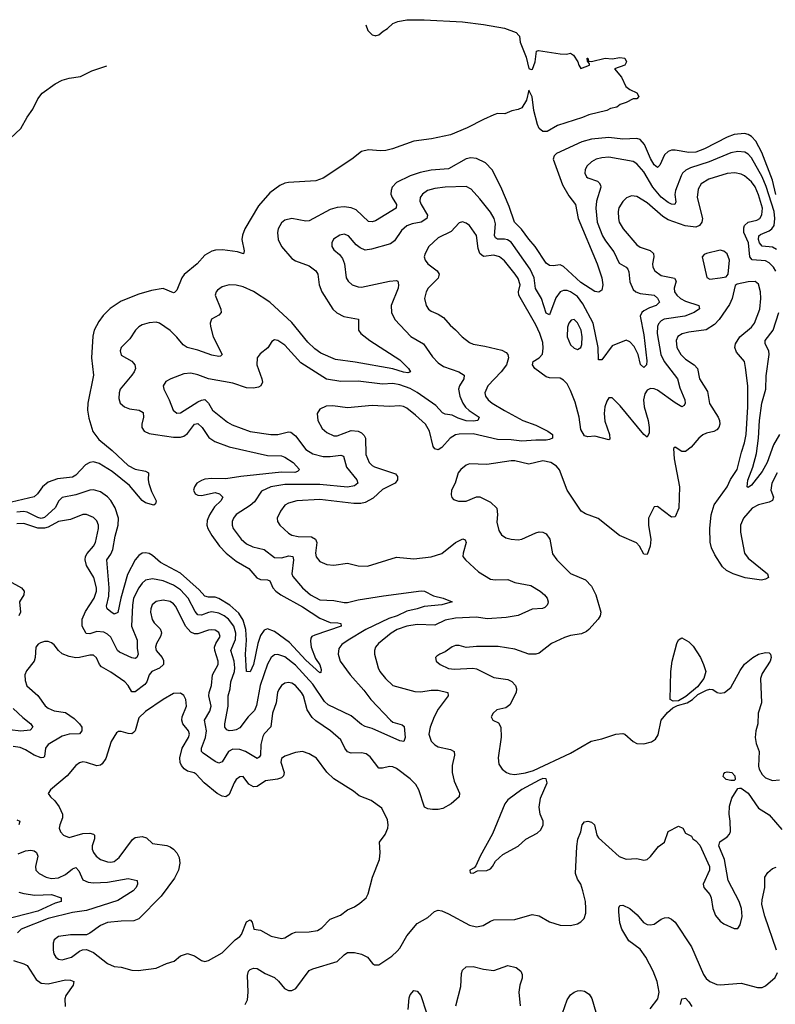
# Model space of a CAD drawing. Header units: inches. Extents: x 1678809 to 1859548, y 384609 to 522868.
# Tile 268 of 386: x 1764827 to 1769166, y 514439 to 520091. Entities that reach past the tile are written whole.
import ezdxf

# ---------------------------------------------------------------- set-up
doc = ezdxf.new("R2010")
doc.units = ezdxf.units.IN
doc.header["$MEASUREMENT"] = 0
doc.layers.add('B7561', color=7, linetype='Continuous')
doc.layers.add('B7562', color=7, linetype='Continuous')

msp = doc.modelspace()

# ---------------------------------------------------------------- linework, layer by layer
at = {"layer": 'B7561', "color": 5}
for points, elevation in [([(1767693.9, 520000), (1767697, 519997), (1767701.4, 519961.4), (1767735.8, 519875.8), (1767750, 519812), (1767764.7, 519804.7), (1767772, 519808), (1767786, 519850), (1767794, 519910), (1767805.6, 519914.4), (1767930, 519894.9), (1767967, 519893), (1767990, 519898.8), (1768007.1, 519887.1), (1768032, 519850), (1768038, 519830), (1768050, 519812), (1768098, 519830), (1768098, 519838), (1768087.3, 519852.7), (1768086, 519870), (1768090, 519871.3), (1768094, 519854), (1768110, 519852), (1768189.6, 519870.4), (1768230, 519867.3), (1768273.8, 519873.8), (1768302, 519870), (1768311, 519850), (1768302, 519830), (1768242, 519810), (1768282, 519762), (1768307.9, 519707.9), (1768330, 519690.8), (1768370.9, 519670.9), (1768382, 519650), (1768370, 519638), (1768350, 519638), (1768310, 519615.3), (1768275.5, 519604.5), (1768256, 519590), (1768219.4, 519580.6), (1768199.1, 519570), (1768094.2, 519545.8), (1768059.5, 519530), (1767915.8, 519484.2), (1767856, 519450), (1767830, 519449.1), (1767810, 519467.5), (1767801.1, 519490), (1767778.9, 519570), (1767769.2, 519649.2), (1767750, 519686), (1767737.1, 519630), (1767710, 519586), (1767690, 519575.1), (1767652.3, 519567.7), (1767612, 519550), (1767570, 519552.3), (1767550, 519545.1), (1767490, 519519.3), (1767395.9, 519470), (1767300.9, 519430), (1767192, 519408), (1767090, 519394.6), (1766966.7, 519350), (1766930, 519340.9), (1766898.9, 519338.9), (1766830, 519344.5), (1766790, 519334.2), (1766734.6, 519290), (1766570, 519181.3), (1766527.3, 519167.3), (1766370, 519157.7), (1766350, 519152.8), (1766320.9, 519139.1), (1766263.3, 519096.7), (1766198.1, 519021.9), (1766118.7, 518890), (1766105.7, 518854.3), (1766102.8, 518830), (1766115.2, 518764.8), (1766112.1, 518747.9), (1766078.4, 518758.4), (1765990.5, 518769.5), (1765951.1, 518768.9), (1765930, 518762.8), (1765890, 518738.8), (1765845.3, 518690), (1765772.1, 518628), (1765756.9, 518610), (1765730, 518538.9), (1765714.9, 518525.1), (1765710, 518523.2), (1765650, 518547.7), (1765582.9, 518537.1), (1765510, 518516), (1765410, 518475.2), (1765346.4, 518433.6), (1765306.2, 518393.8), (1765280.2, 518359.8), (1765255.2, 518310), (1765246.1, 518273.9), (1765239.5, 518150), (1765250.9, 518050), (1765218.3, 517890), (1765216.8, 517850), (1765223.1, 517803.1), (1765246.7, 517726.7), (1765281.2, 517681.2), (1765357.9, 517617.9), (1765450, 517531.9), (1765490, 517511.7), (1765550, 517499), (1765566, 517490), (1765563.7, 517450), (1765568.2, 517428.2), (1765583.5, 517383.5), (1765610.2, 517330), (1765607.5, 517312.5), (1765596.3, 517303.7), (1765550, 517318.7), (1765530, 517331.2), (1765457.8, 517417.8), (1765357.6, 517497.6), (1765283.9, 517543.9), (1765250, 517553.1), (1765230, 517550.2), (1765204.4, 517535.6), (1765150, 517477.6), (1765130, 517465.3), (1765043.4, 517456.6), (1764990, 517436.8), (1764958.1, 517410), (1764929.6, 517370.4), (1764910, 517352.8), (1764746.2, 517313.8)], 380), ([(1766865.5, 520000), (1766870, 519998.7), (1766874.7, 520000)], 380), ([(1764772, 519410), (1764833.9, 519466.1), (1764870, 519532), (1764902.2, 519577.8), (1764930, 519637.1), (1764955.8, 519670), (1765030, 519724.1), (1765070, 519745), (1765110, 519756.5), (1765175.7, 519764.3), (1765241.4, 519798.6), (1765326.3, 519826.4)], 380), ([(1769168.4, 519088.4), (1769149.7, 519170), (1769088.5, 519328.5), (1769054, 519394), (1769030, 519421.3), (1769010, 519432.7), (1768990, 519437.5), (1768930, 519431.7), (1768890, 519416.6), (1768760.2, 519350), (1768708.7, 519331.3), (1768670, 519328.3), (1768590, 519342.4), (1768570, 519341.7), (1768550, 519333.8), (1768530, 519316.2), (1768503.3, 519256.6), (1768490, 519243.1), (1768470, 519259.1), (1768450, 519293.6), (1768415.7, 519375.7), (1768390, 519403), (1768369.9, 519409.9), (1768290, 519404.9), (1768210, 519415.1), (1768110, 519405.8), (1768055.3, 519390), (1767910, 519322.4), (1767895.4, 519310), (1767890.1, 519290), (1767944, 519144), (1767979.9, 519079.9), (1768019.3, 519030), (1768034.8, 518950), (1768143.5, 518690), (1768170.2, 518610), (1768175.3, 518570), (1768170, 518539), (1768153.3, 518526.7), (1768130, 518531.1), (1768050, 518582.7), (1767950, 518675.4), (1767930, 518684), (1767890, 518677.8), (1767870, 518679.8), (1767850, 518693.5), (1767787.4, 518790), (1767750, 518831.4), (1767709.2, 518889.2), (1767669.1, 518930), (1767638.4, 519018.4), (1767590, 519132.4), (1767539.5, 519230), (1767500.9, 519270), (1767450, 519294.7), (1767417.6, 519297.6), (1767390, 519293), (1767290, 519235.3), (1767190, 519227.9), (1767125.8, 519214.2), (1767070, 519194.9), (1766990, 519156.5), (1766966, 519130), (1766959.2, 519110), (1766958.9, 519090), (1766965.3, 519070), (1766990.2, 519030), (1766989.2, 519010), (1766870, 518935.9), (1766850, 518930.6), (1766830, 518933.8), (1766759.8, 518999.8), (1766730, 519011.9), (1766690, 519016.8), (1766650, 519013.5), (1766610, 519001.9), (1766490, 518937.2), (1766470, 518934.9), (1766390, 518950.4), (1766350, 518940.8), (1766330, 518924.8), (1766310.1, 518890), (1766307.1, 518870), (1766311.8, 518830), (1766329.6, 518790), (1766390, 518719.8), (1766410, 518706.5), (1766490, 518677.5), (1766526.9, 518650), (1766538.5, 518630), (1766547.2, 518570), (1766562, 518530), (1766625.6, 518430), (1766648.6, 518408.6), (1766688, 518388), (1766771.5, 518371.5), (1766772.9, 518310), (1766784.9, 518290), (1766837.8, 518250), (1767010, 518139), (1767060.2, 518090), (1767070.3, 518070), (1767056.5, 518063.5), (1767030, 518067.5), (1766970, 518087.1), (1766754, 518126), (1766639.9, 518139.9), (1766556.4, 518176.4), (1766521.6, 518201.6), (1766481.2, 518241.2), (1766390, 518353.4), (1766264.1, 518470), (1766170, 518531.9), (1766110, 518558.2), (1766070, 518568), (1766030, 518569.2), (1765990, 518557.3), (1765961.9, 518538.1), (1765955, 518530), (1765949.5, 518510.5), (1765981.9, 518430), (1765983.5, 518410), (1765970, 518395.3), (1765927.5, 518372.5), (1765920.9, 518350), (1765921.7, 518330), (1765937.7, 518270), (1765988.7, 518170), (1765979.3, 518160.7), (1765970, 518158.2), (1765930, 518165), (1765850, 518194.5), (1765789, 518209), (1765765.3, 518225.3), (1765730, 518269.8), (1765690, 518307.2), (1765630, 518349.8), (1765610, 518354.5), (1765570, 518351.1), (1765530, 518339.1), (1765510, 518327.7), (1765491.8, 518308.2), (1765460.1, 518259.9), (1765410.3, 518210), (1765403.2, 518190), (1765410, 518166), (1765470, 518131), (1765480.4, 518120.4), (1765488.4, 518110), (1765491.6, 518090), (1765485, 518070), (1765470.9, 518050), (1765404.4, 517970), (1765398, 517950), (1765396, 517916), (1765404.2, 517890), (1765428.3, 517868.3), (1765457.9, 517857.9), (1765513.4, 517850), (1765535.6, 517835.6), (1765538.3, 517810), (1765527.6, 517770), (1765528.1, 517750), (1765540.8, 517730), (1765570, 517716.6), (1765606.8, 517710), (1765710, 517694.3), (1765750, 517695.1), (1765770, 517701.6), (1765790, 517715.6), (1765830, 517769.4), (1765850, 517773.3), (1765875.3, 517750), (1765913.1, 517693.1), (1765947.6, 517670), (1766030, 517639.3), (1766250, 517590.1), (1766330, 517588.7), (1766350, 517580.9), (1766396.6, 517550), (1766432.6, 517510), (1766421.3, 517498.7), (1766407.1, 517492.9), (1766330, 517494.4), (1766097.3, 517470), (1766010, 517455.1), (1765930, 517457.3), (1765890, 517453.6), (1765870, 517447), (1765844, 517430), (1765830.3, 517410), (1765825.3, 517390), (1765834.4, 517370), (1765850, 517362.2), (1765870, 517360.5), (1765950, 517376.6), (1765973.7, 517370), (1765993.2, 517350), (1765981.1, 517330), (1765945.3, 517294.7), (1765916.2, 517250), (1765903.1, 517216.9), (1765902.2, 517190), (1765907.8, 517170), (1765930.8, 517130), (1765974.6, 517070), (1766012.5, 517030), (1766070, 516983.4), (1766141.8, 516941.8), (1766188, 516888), (1766210, 516878.8), (1766250, 516876.4), (1766263.6, 516870), (1766279.5, 516830), (1766297.1, 516810), (1766326.8, 516790), (1766450, 516720.5), (1766550, 516655.1), (1766610, 516630.8), (1766654, 516630), (1766670, 516624.7), (1766673.7, 516610), (1766520.7, 516559.3), (1766503.6, 516550), (1766499, 516541), (1766495.8, 516524.2), (1766501.3, 516490), (1766525.3, 516425.3), (1766550, 516388.2), (1766558, 516362), (1766556.2, 516343.8), (1766550, 516341.7), (1766470, 516414.7), (1766376.6, 516516.6), (1766290, 516579), (1766250, 516594.4), (1766230, 516588), (1766210, 516556.1), (1766194, 516510), (1766168.9, 516390), (1766150, 516347.6), (1766130, 516349.6), (1766123.4, 516450), (1766128.3, 516530), (1766125, 516590), (1766110, 516644.7), (1766085, 516685), (1766033.9, 516730), (1765970, 516769.2), (1765950, 516776.7), (1765910, 516776.9), (1765890, 516782.2), (1765857.9, 516817.9), (1765750, 516913.5), (1765635.7, 516975.7), (1765590, 517014.9), (1765570, 517026.4), (1765550, 517031.9), (1765530, 517029.8), (1765510, 517015.9), (1765490, 516990.6), (1765445.8, 516905.8), (1765407.1, 516770), (1765390, 516687.8), (1765370, 516678.7), (1765350, 516691.7), (1765328.9, 516710), (1765325.6, 516725.6), (1765337.8, 516782.2), (1765340.4, 516830), (1765326.5, 516990), (1765350, 517022.7), (1765360.7, 517050), (1765374.1, 517125.9), (1765392, 517190), (1765394.2, 517230), (1765375.3, 517290), (1765350, 517330.6), (1765330, 517351.6), (1765290, 517380.7), (1765250, 517392.4), (1765230, 517390.9), (1765150, 517364.3), (1765070, 517347.9), (1765051.5, 517330), (1765030.1, 517290), (1764970, 517234.2), (1764950, 517228.9), (1764930, 517234.3), (1764870, 517264.6), (1764848.3, 517268.3), (1764810, 517264.7)], 420), ([(1769172.9, 518772.9), (1769150, 518785.6), (1769091, 518791), (1769074.9, 518810), (1769069.9, 518830.1), (1769071.1, 518850), (1769081.3, 518858.7), (1769130, 518878.5), (1769145.7, 518890), (1769158.6, 518910), (1769163, 518950), (1769158.6, 518990), (1769114, 519134), (1769090, 519188.7), (1769030, 519298.4), (1769010, 519319.3), (1768990.3, 519330.3), (1768950, 519334.8), (1768910, 519326.6), (1768785.4, 519274.6), (1768678.9, 519241.1), (1768651.8, 519228.2), (1768632.6, 519210), (1768624.7, 519195.3), (1768592.1, 519110), (1768588.5, 519088.5), (1768593.8, 519046.2), (1768588.8, 519031.2), (1768570, 519032.2), (1768550, 519041.2), (1768510, 519072.8), (1768462.8, 519130), (1768410, 519218.3), (1768370, 519263.1), (1768350, 519277.1), (1768210, 519301.3), (1768170, 519298.3), (1768138, 519290), (1768110, 519274.5), (1768083.1, 519250), (1768073.1, 519230), (1768072.9, 519210), (1768081.7, 519190), (1768090, 519183.2), (1768144.5, 519164.5), (1768155.3, 519155.3), (1768161.4, 519141.4), (1768163.7, 519130), (1768139.8, 519050), (1768136.1, 519010), (1768142.2, 518930), (1768172.8, 518850), (1768190, 518821.3), (1768239.5, 518759.5), (1768270, 518694.6), (1768310.1, 518670.1), (1768318.5, 518658.5), (1768323.9, 518643.9), (1768330, 518586), (1768350, 518543.5), (1768365.8, 518530), (1768390, 518519.6), (1768470, 518510.8), (1768490, 518491.9), (1768500.6, 518470), (1768482.6, 518450), (1768442.7, 518437.3), (1768410, 518420.5), (1768398.7, 518410), (1768390.1, 518390), (1768410, 518282), (1768427.5, 518132.5), (1768426, 518110), (1768410, 518095.6), (1768391.3, 518111.3), (1768378.3, 518170), (1768354.8, 518214.8), (1768330, 518241.4), (1768310, 518252.3), (1768230, 518218.3), (1768170, 518139.6), (1768150, 518138), (1768149.5, 518210), (1768119.7, 518350), (1768060.9, 518460.9), (1768030, 518502.1), (1767990, 518529.9), (1767970, 518536.2), (1767950, 518536.8), (1767930.6, 518529.4), (1767905.4, 518494.6), (1767870, 518396.3), (1767850, 518407.3), (1767822.9, 518490), (1767789.2, 518549.2), (1767782.1, 518610), (1767758.9, 518658.9), (1767650, 518813.4), (1767628.5, 518828.5), (1767610, 518832.3), (1767570, 518830.6), (1767558.3, 518838.3), (1767552.7, 518852.7), (1767559.1, 518919.1), (1767551.7, 518950), (1767530, 518985.8), (1767470, 519063.5), (1767418.7, 519118.7), (1767390, 519132.9), (1767270, 519129.9), (1767210, 519122.8), (1767168.9, 519110), (1767139.6, 519090), (1767126.9, 519070), (1767125, 519050), (1767132.6, 519030), (1767168.8, 518970), (1767165.2, 518950), (1767131.7, 518930), (1767080.2, 518919.8), (1767050, 518908.9), (1767019.1, 518880.9), (1766978.7, 518821.3), (1766955.6, 518804.4), (1766846.5, 518773.5), (1766810, 518768.7), (1766781.6, 518781.6), (1766759.6, 518799.6), (1766714.7, 518850), (1766690, 518859.8), (1766664.6, 518855.4), (1766629.3, 518830.7), (1766618.7, 518810), (1766618.7, 518790), (1766630.4, 518770), (1766663.8, 518743.8), (1766681.3, 518721.3), (1766691.5, 518690), (1766701.5, 518610), (1766712.4, 518590), (1766736.3, 518570), (1766770, 518557.4), (1766790, 518555.6), (1766950.2, 518590.2), (1766990, 518594), (1766998, 518590), (1767002.8, 518570), (1766999.3, 518550), (1766960.6, 518450), (1766961.8, 518410), (1766980.2, 518370), (1767073.1, 518273.1), (1767145.7, 518230), (1767196.7, 518156.7), (1767230, 518121.3), (1767260.8, 518100.7), (1767348.5, 518070), (1767379, 518050), (1767378, 518030), (1767353.1, 517990), (1767346, 517970), (1767353.7, 517930), (1767371.7, 517890), (1767387.4, 517867.4), (1767407.9, 517847.9), (1767466, 517810), (1767458, 517790), (1767430, 517786), (1767390, 517788.8), (1767344.4, 517804.4), (1767310, 517822.1), (1767270, 517827.7), (1767254.4, 517834.4), (1767216.2, 517876.2), (1767110, 517950.8), (1767070, 517974), (1767010, 517995.7), (1766970, 518003.2), (1766910, 517998.4), (1766770, 518016.5), (1766670, 518014.7), (1766588, 518028), (1766440.8, 518120.8), (1766350, 518223.5), (1766310, 518249.7), (1766290, 518253), (1766275.1, 518244.9), (1766252.4, 518207.6), (1766207.2, 518172.8), (1766190.2, 518149.8), (1766187.6, 518110), (1766217.1, 518030), (1766220.2, 518010), (1766211.8, 517990), (1766197.3, 517982.7), (1766170, 517977), (1766130, 517978.9), (1766050, 518004.5), (1765910, 518029.7), (1765850, 518052.9), (1765810, 518061.4), (1765770, 518057.6), (1765694, 518030), (1765665.7, 518014.3), (1765650.4, 517990), (1765653.7, 517970), (1765686, 517910), (1765707.8, 517850), (1765730, 517833.4), (1765750, 517834.3), (1765850, 517897.8), (1765870, 517908.2), (1765890, 517910.2), (1765910, 517890.4), (1765933.6, 517850), (1766020.9, 517780.9), (1766046.5, 517766.5), (1766150, 517728.3), (1766269.8, 517710.2), (1766310, 517710.9), (1766370, 517726.4), (1766383, 517723), (1766410, 517702.9), (1766470, 517625), (1766510, 517599.8), (1766570, 517583.8), (1766610, 517583.4), (1766670, 517592.1), (1766685.4, 517585.4), (1766702.8, 517522.8), (1766763.5, 517450), (1766767.8, 517430), (1766750, 517415.1), (1766710, 517408.8), (1766550, 517423.3), (1766350, 517423.7), (1766268.5, 517410), (1766214.8, 517385.2), (1766175.7, 517324.3), (1766150, 517302), (1766069.6, 517250.4), (1766054, 517230), (1766046.8, 517210), (1766046.2, 517190), (1766053, 517170), (1766099.2, 517110), (1766130, 517083.2), (1766165.9, 517065.9), (1766230, 517049.4), (1766290, 517003.8), (1766330, 517002.7), (1766373.2, 517013.2), (1766395, 517010), (1766398.8, 516990), (1766389.4, 516910), (1766394.6, 516894.6), (1766450.2, 516830), (1766496.9, 516790), (1766550, 516761.5), (1766630, 516757), (1766690, 516745.6), (1766710, 516746.3), (1766770, 516760.8), (1766915, 516785), (1767133, 516813), (1767151.1, 516811.1), (1767203.9, 516783.9), (1767258, 516770), (1767310.7, 516750), (1767250, 516732.1), (1767150, 516723.4), (1767110, 516709.1), (1767050, 516695.8), (1766994.5, 516670), (1766946.1, 516653.9), (1766813.7, 516590), (1766713.8, 516530), (1766675.8, 516504.2), (1766658.9, 516481.1), (1766655.5, 516450), (1766667.1, 516410), (1766724.2, 516330), (1766803.6, 516243.6), (1766843.8, 516190), (1766955.3, 516070), (1766970, 516058.2), (1767023.4, 516043.4), (1767034.2, 516034.2), (1767039.5, 515970), (1767032.1, 515947.9), (1767010, 515951.6), (1766850, 516023.2), (1766810, 516034), (1766790, 516044.8), (1766730, 516095.4), (1766598.6, 516158.6), (1766577.8, 516177.8), (1766510, 516277), (1766410, 516386.2), (1766350, 516433.3), (1766310, 516448.1), (1766290, 516444.8), (1766270.7, 516429.3), (1766250, 516392.8), (1766207.6, 516270), (1766185.7, 516154.3), (1766174.4, 516125.6), (1766139.2, 516090), (1766090, 516026.4), (1766070, 516015.7), (1766050, 516011.4), (1766029.9, 516009.9), (1766015.8, 516015.8), (1766004.8, 516030), (1766003.9, 516050), (1766023.8, 516150), (1766023, 516210), (1766034.5, 516250), (1766039.6, 516290), (1766060.5, 516350), (1766062, 516370), (1766057.6, 516410), (1766039.7, 516470), (1766066.9, 516533.1), (1766067.1, 516570), (1766055.7, 516610), (1766026, 516650), (1766000.6, 516670), (1765970, 516685.4), (1765930, 516692.2), (1765910, 516688.9), (1765870, 516672.7), (1765850, 516675.9), (1765834.5, 516694.5), (1765794.2, 516770), (1765750, 516819), (1765710, 516846.3), (1765650, 516870.4), (1765590, 516880.9), (1765550, 516875), (1765530, 516857.8), (1765510, 516829.8), (1765480.3, 516770), (1765474.3, 516730), (1765468.5, 516610), (1765500.4, 516530), (1765501.2, 516481.2), (1765506.7, 516450), (1765499.5, 516430), (1765490, 516425.3), (1765470, 516428.6), (1765400, 516460), (1765389.3, 516470), (1765350, 516546.5), (1765330, 516565), (1765310, 516575.9), (1765270, 516579.2), (1765230, 516566.7), (1765208.8, 516568.8), (1765184.7, 516610), (1765186.3, 516650), (1765205.3, 516694.7), (1765253.6, 516770), (1765266.8, 516810), (1765267.4, 516830), (1765251.7, 516890), (1765210, 516959.1), (1765202.4, 516990), (1765205.3, 517010), (1765213.8, 517026.2), (1765250.6, 517070), (1765261.4, 517090), (1765279.1, 517170), (1765279, 517190), (1765270, 517214), (1765250, 517234.2), (1765210, 517250.8), (1765188.5, 517251.5), (1765118.3, 517221.7), (1765050, 517209.9), (1764990, 517177.7), (1764970, 517172), (1764930, 517173.3), (1764850, 517198.7), (1764810, 517196.6)], 440), ([(1769168.1, 518648.1), (1769155.7, 518670), (1769130, 518696.5), (1769110, 518706.6), (1769032.4, 518712.4), (1769020.4, 518730), (1769011.4, 518810), (1768985, 518870), (1768984.4, 518895.6), (1768989.2, 518910.8), (1769010, 518928.4), (1769059.7, 518940.3), (1769076.8, 518950), (1769089.1, 518970.9), (1769092.4, 519010), (1769070, 519085.6), (1769050, 519131.3), (1769030, 519160.2), (1768990, 519195.9), (1768970, 519205.2), (1768932.7, 519212.7), (1768890, 519208.2), (1768784.7, 519175.3), (1768740.7, 519150), (1768722.1, 519117.9), (1768716.6, 519070), (1768747.5, 518950), (1768743.5, 518930), (1768731, 518910), (1768710, 518901.3), (1768648.6, 518908.6), (1768550, 518941.6), (1768520.7, 518960.7), (1768430, 519040.2), (1768370, 519077.1), (1768339.7, 519080.3), (1768311.6, 519068.4), (1768290, 519048.3), (1768268.3, 519011.7), (1768263.8, 518990), (1768264.8, 518950), (1768270.2, 518930), (1768293.2, 518890), (1768370, 518798.5), (1768390, 518785.6), (1768447, 518767), (1768466.9, 518750), (1768467.8, 518730), (1768460.1, 518690), (1768462.2, 518670), (1768473.4, 518650), (1768510, 518623.6), (1768587.6, 518607.6), (1768595.9, 518590), (1768585.4, 518550), (1768587.5, 518530), (1768599.8, 518510), (1768621.6, 518490), (1768650, 518475.1), (1768726.4, 518450), (1768731.2, 518431.2), (1768700.8, 518410), (1768646.3, 518390), (1768527.3, 518372.7), (1768510, 518363.2), (1768495.1, 518344.9), (1768489.6, 518330), (1768487.5, 518290), (1768509.1, 518169.1), (1768528.5, 518130), (1768605.1, 518030), (1768617.6, 517977.6), (1768645.8, 517910), (1768647.6, 517890), (1768643.4, 517876.6), (1768630, 517869.8), (1768590, 517891.3), (1768490, 517964.4), (1768470, 517973), (1768450, 517974.7), (1768430, 517963.8), (1768416.5, 517943.5), (1768409.1, 517910), (1768412.3, 517870), (1768435, 517790), (1768441.6, 517750), (1768441.1, 517718.9), (1768430, 517695.1), (1768410, 517709.8), (1768275.3, 517875.3), (1768230, 517920.3), (1768210, 517920.4), (1768197.9, 517902.1), (1768186.9, 517870), (1768182.5, 517830), (1768187.4, 517787.4), (1768214.2, 517710), (1768216.3, 517683.7), (1768210, 517680.5), (1768130, 517700.5), (1768090, 517697), (1768070, 517702), (1768050, 517739), (1768039.1, 517810), (1768016.1, 517896.1), (1767990, 517963.5), (1767970, 518001.4), (1767950, 518022.8), (1767930, 518033.5), (1767870, 518035.6), (1767850, 518042.2), (1767785.1, 518090), (1767771.5, 518110), (1767775.1, 518130), (1767810, 518150.3), (1767828.2, 518171.8), (1767833.6, 518206.4), (1767830, 518238), (1767813.5, 518290), (1767790, 518339.8), (1767692.9, 518510), (1767692.1, 518530), (1767699.9, 518570), (1767690, 518604.8), (1767673, 518630), (1767610, 518706.6), (1767582, 518730), (1767550, 518739), (1767490, 518732.8), (1767470, 518749), (1767458.8, 518778.8), (1767450, 518851.6), (1767410, 518909.7), (1767390, 518923.1), (1767370, 518931.2), (1767350, 518925.6), (1767305.1, 518874.9), (1767230, 518839.8), (1767176, 518790), (1767154.3, 518750), (1767150.3, 518730), (1767155.6, 518710), (1767170.3, 518690), (1767223.6, 518650), (1767235.5, 518630), (1767230, 518608.3), (1767172.6, 518550), (1767161.2, 518530), (1767151.3, 518490), (1767160.8, 518450), (1767173.7, 518430), (1767190, 518417.8), (1767230, 518400.8), (1767261.3, 518381.3), (1767298.2, 518338.2), (1767330, 518312), (1767367.2, 518270), (1767410, 518237.7), (1767430, 518228), (1767498.2, 518218.2), (1767594.6, 518194.6), (1767621.2, 518181.2), (1767630.4, 518170), (1767633.7, 518150), (1767623.2, 518110), (1767591.3, 518070), (1767515.5, 517990), (1767498, 517950), (1767502.4, 517930), (1767516.9, 517910), (1767540.2, 517890), (1767610, 517847.6), (1767715.3, 517790), (1767790, 517763.3), (1767860.3, 517730), (1767885.7, 517710), (1767886.4, 517690), (1767870, 517680.9), (1767850, 517677.1), (1767790, 517678.5), (1767710, 517671.5), (1767650, 517679.2), (1767570, 517681.2), (1767430, 517714.8), (1767350, 517712.1), (1767330, 517707.8), (1767298.2, 517690), (1767250, 517636.2), (1767230, 517622.2), (1767210, 517627.4), (1767201.9, 517641.9), (1767179.3, 517730), (1767156.5, 517770), (1767100.5, 517820.5), (1767050, 517860.7), (1767030, 517871.4), (1767010, 517875.4), (1766950, 517871.2), (1766850, 517877.4), (1766710, 517862.9), (1766624.3, 517875.7), (1766586.4, 517873.6), (1766550, 517855.1), (1766534.6, 517830), (1766538.2, 517790), (1766564.3, 517744.3), (1766590, 517721.8), (1766630, 517703), (1766650, 517702.7), (1766730, 517732.6), (1766770, 517728.8), (1766790, 517719.4), (1766805.3, 517705.3), (1766813.4, 517690), (1766815.3, 517595.3), (1766833.5, 517550), (1766850, 517532.8), (1766864.8, 517524.8), (1766985.4, 517485.4), (1766997.1, 517470), (1766995.5, 517450), (1766982.8, 517430), (1766910, 517393.6), (1766855.9, 517344.1), (1766810, 517319.1), (1766786.6, 517313.4), (1766745.8, 517314.2), (1766550, 517336.6), (1766417.3, 517330), (1766370, 517317), (1766350, 517303.9), (1766324.2, 517270), (1766305.3, 517230), (1766307.2, 517210), (1766321.3, 517190), (1766370, 517144), (1766390, 517132.6), (1766425.5, 517125.5), (1766502.9, 517122.9), (1766525.4, 517110), (1766533.5, 517090), (1766526.2, 517030), (1766528.8, 517008.8), (1766550, 516981.5), (1766590, 516964.4), (1766630, 516960.8), (1766710, 516971.3), (1766770, 516956.5), (1766824.9, 516955.1), (1766990, 517005.3), (1767090, 516996.5), (1767190, 517008.4), (1767250, 517027.5), (1767329.5, 517090.5), (1767371.4, 517111.4), (1767385.1, 517105.1), (1767390.2, 517090.2), (1767373.1, 517030), (1767372.4, 517010), (1767387.7, 516990), (1767462.3, 516922.3), (1767530, 516880.2), (1767556.3, 516876.3), (1767630, 516877.7), (1767670, 516861.3), (1767762.7, 516842.7), (1767816.1, 516810), (1767840.8, 516790), (1767856.1, 516770), (1767861.7, 516750), (1767859.6, 516740.4), (1767856.4, 516730), (1767842.2, 516717.8), (1767829.1, 516710.9), (1767770, 516707), (1767688.9, 516671.1), (1767620.4, 516659.6), (1767511.6, 516651.6), (1767450, 516660.9), (1767330, 516656.6), (1767270, 516645.3), (1767210, 516616.1), (1767110, 516619.4), (1767050, 516610.8), (1766994.7, 516590), (1766960.7, 516570), (1766887.1, 516510), (1766870.2, 516490), (1766863.9, 516470), (1766865, 516450), (1766885.2, 516370), (1766895.2, 516350), (1766927.3, 516310), (1766970, 516270.2), (1767095, 516235), (1767130, 516233.1), (1767190, 516242.4), (1767230, 516243.5), (1767285.5, 516230), (1767287.2, 516210), (1767230, 516132.9), (1767206.3, 516090), (1767183.2, 516030), (1767176.6, 515990), (1767190, 515950.3), (1767210, 515928.6), (1767230, 515917.4), (1767301.2, 515901.2), (1767322, 515890), (1767322.8, 515870), (1767309.4, 515810), (1767309.4, 515769.4), (1767321.2, 515721.2), (1767352.2, 515652.2), (1767351.1, 515630), (1767303.8, 515590), (1767256.6, 515563.4), (1767230, 515557.7), (1767198.1, 515558.1), (1767170, 515560.8), (1767150.7, 515570.7), (1767119.6, 515670), (1767102.1, 515702.1), (1767070, 515733.6), (1766990, 515792.5), (1766970, 515802.2), (1766950, 515805.3), (1766910, 515794.8), (1766890, 515795.6), (1766839.6, 515859.6), (1766816.9, 515876.9), (1766790, 515882.6), (1766730, 515881.5), (1766708.5, 515888.5), (1766693, 515910), (1766670, 515957.2), (1766610.9, 516010), (1766527.1, 516067.1), (1766506.5, 516086.5), (1766478.3, 516130), (1766455.9, 516210), (1766445.6, 516230), (1766411.4, 516270), (1766390, 516282.9), (1766370, 516287.2), (1766350, 516282.2), (1766330, 516268.5), (1766314.1, 516245.9), (1766308, 516230), (1766299.8, 516170), (1766279.1, 516110), (1766268.1, 516031.9), (1766230, 515991.1), (1766223, 515977), (1766211.2, 515930), (1766210.1, 515869.9), (1766201.8, 515858.2), (1766190, 515850.9), (1766124, 515890), (1766090, 515901.2), (1766050, 515904), (1766025.1, 515890), (1765990, 515830.9), (1765970, 515824.2), (1765950, 515832.5), (1765880.2, 515880.2), (1765869.9, 515890), (1765869.9, 515909.9), (1765893.5, 515970), (1765899.9, 516010), (1765888.2, 516070), (1765918.4, 516121.6), (1765925.8, 516150), (1765913.4, 516210), (1765914.5, 516230), (1765928.9, 516270), (1765933.6, 516330), (1765966.4, 516390), (1765965.7, 516410), (1765946.7, 516470), (1765945.6, 516490), (1765952.6, 516510), (1765977.5, 516550), (1765976.4, 516556.4), (1765970, 516573.6), (1765950, 516586.5), (1765930, 516589.8), (1765910, 516587.1), (1765850, 516565.2), (1765830, 516566.5), (1765810, 516575), (1765778.1, 516610), (1765723.1, 516723.1), (1765710, 516738.5), (1765690, 516751.6), (1765650, 516759.2), (1765610, 516751.4), (1765587.5, 516732.5), (1765579.3, 516710), (1765578.2, 516690), (1765587.6, 516647.6), (1765598.5, 516630), (1765634.2, 516594.2), (1765639.6, 516579.6), (1765641.5, 516570), (1765635.2, 516550), (1765612.7, 516510), (1765607.2, 516490), (1765610.9, 516470), (1765644.4, 516430), (1765653.1, 516413.1), (1765652, 516390), (1765630.5, 516369.5), (1765585, 516350), (1765570.1, 516329.9), (1765555.9, 516290), (1765544.8, 516275.2), (1765490, 516233.2), (1765470, 516232.4), (1765449.4, 516269.4), (1765431, 516291), (1765350, 516346.8), (1765296.2, 516376.2), (1765285.1, 516390), (1765268, 516428), (1765250, 516443.5), (1765230, 516443.1), (1765170, 516429.8), (1765150, 516429.1), (1765110, 516436.8), (1765070, 516452.1), (1765049.7, 516470), (1765023.7, 516503.7), (1765010, 516515.1), (1764990, 516522.9), (1764970, 516522.4), (1764946.4, 516513.6), (1764933.3, 516506.7), (1764919.3, 516490), (1764916.1, 516430), (1764909.1, 516410), (1764865.5, 516354.5), (1764855.4, 516330), (1764858, 516298), (1764868, 516268), (1764930, 516211.8), (1764972.9, 516152.9), (1764990, 516138.6), (1765024.2, 516124.2), (1765090, 516113.9), (1765139.3, 516079.3), (1765170.9, 516050), (1765182.7, 516030), (1765183.8, 516010), (1765170, 515992.1), (1765110, 515990.5), (1765070, 515978.1), (1764990.3, 515930), (1764974.8, 515910), (1764970, 515862), (1764964.2, 515855.8), (1764950, 515853.3), (1764909.2, 515869.2), (1764860.7, 515900.7), (1764830, 515913), (1764790, 515919.1)], 460), ([(1769175.9, 517490), (1769145.2, 517430), (1769141, 517390), (1769156, 517350), (1769149.4, 517330.6), (1769130, 517321.2), (1769070, 517306.2), (1769032.8, 517287.2), (1768982.7, 517230), (1768965.6, 517190), (1768965.9, 517150), (1768988.7, 517028.7), (1769010, 517000.2), (1769121.6, 516910), (1769126, 516890), (1769110, 516878.9), (1769086.4, 516873.6), (1768993, 516887), (1768923.1, 516910), (1768886.6, 516930), (1768862.6, 516950), (1768818.9, 517018.9), (1768799.6, 517059.6), (1768792.8, 517092.8), (1768789.2, 517170), (1768798.1, 517250), (1768814.1, 517305.9), (1768889.3, 517410), (1768908.7, 517451.3), (1768947.2, 517510), (1768970.9, 517609.1), (1768990, 517661.6), (1768999.4, 517710), (1769008, 517870), (1769008.3, 517990), (1768995.6, 518095.6), (1768988.4, 518130), (1768942.4, 518182.4), (1768933.8, 518210), (1768936.5, 518230), (1768963.1, 518270), (1769030, 518326.4), (1769046.2, 518350), (1769077.5, 518430), (1769083.4, 518490), (1769081.2, 518530), (1769070, 518573.7), (1769050, 518588.6), (1769010, 518586.4), (1768946.7, 518573.3), (1768935.2, 518564.8), (1768919, 518490), (1768903.5, 518456.5), (1768843.2, 518370), (1768817.5, 518342.5), (1768768.7, 518311.3), (1768670, 518298), (1768632, 518288), (1768606.9, 518273.1), (1768595.8, 518250), (1768599.8, 518210), (1768622.5, 518170), (1768650, 518143.2), (1768700.7, 518110), (1768719, 518090), (1768731.2, 518030), (1768777.2, 517957.2), (1768787.7, 517887.7), (1768836.9, 517810), (1768846, 517790), (1768848.1, 517770), (1768840.8, 517750), (1768830, 517736.9), (1768812.9, 517727.2), (1768770, 517718), (1768750, 517708.8), (1768726.2, 517690), (1768682.3, 517637.7), (1768650, 517613.3), (1768630, 517611.8), (1768590, 517637.2), (1768581, 517630), (1768584.9, 517570), (1768615.5, 517410), (1768612.8, 517287.2), (1768590, 517238.4), (1768570, 517235.1), (1768490, 517297.6), (1768470, 517294.5), (1768438.7, 517230), (1768437.6, 517190), (1768451.8, 517108.2), (1768447.3, 517070), (1768430, 517022), (1768410, 517024), (1768386.6, 517070), (1768368.3, 517088.3), (1768272, 517130), (1768148.3, 517228.3), (1768075.5, 517255.6), (1768050.7, 517270.7), (1767971.1, 517391.1), (1767926.7, 517506.7), (1767908.8, 517528.8), (1767876.9, 517550), (1767830, 517558.4), (1767750, 517540.2), (1767670, 517559.4), (1767650, 517559.8), (1767510, 517537.7), (1767410, 517542), (1767390, 517534.7), (1767360.4, 517510), (1767345.3, 517490), (1767326.7, 517430), (1767306.7, 517390), (1767304.4, 517364.4), (1767308.3, 517348.3), (1767317.5, 517337.5), (1767347.3, 517327.3), (1767390, 517327.6), (1767450, 517352.2), (1767470, 517352.2), (1767530, 517322.7), (1767566.5, 517286.5), (1767571.2, 517251.2), (1767566.1, 517206.1), (1767578.6, 517158.6), (1767593.5, 517133.5), (1767617.5, 517117.5), (1767650, 517108.9), (1767690, 517106.5), (1767710, 517110.2), (1767790, 517146.7), (1767810, 517151.4), (1767830, 517148.9), (1767850, 517139.5), (1767871.4, 517110), (1767885.9, 517025.9), (1767910.4, 516990), (1767990, 516912), (1768076.5, 516876.5), (1768110, 516840.5), (1768134.9, 516790), (1768163.7, 516690), (1768159.5, 516670), (1768148.2, 516650), (1768095.5, 516590), (1768080.8, 516579.2), (1768053.1, 516566.9), (1767990, 516556.8), (1767954.6, 516545.4), (1767880.7, 516510), (1767810, 516455.6), (1767791.5, 516448.5), (1767750, 516449.7), (1767670, 516478.3), (1767573.7, 516493.7), (1767450, 516494), (1767390, 516488.2), (1767350, 516499.8), (1767330, 516499.8), (1767310, 516492.3), (1767270, 516463), (1767238.8, 516450), (1767222.4, 516437.6), (1767214.8, 516430), (1767219.1, 516410), (1767240.5, 516390), (1767290, 516366.2), (1767323, 516363), (1767428.9, 516368.9), (1767450, 516364.6), (1767550, 516316.1), (1767630, 516304.2), (1767653, 516293), (1767673.7, 516270), (1767680.3, 516250), (1767678, 516230), (1767642.3, 516157.7), (1767618, 516142), (1767567.3, 516130), (1767545.5, 516110), (1767534.8, 516090), (1767544.7, 516070), (1767575.8, 516055.8), (1767590.3, 516030.3), (1767592.6, 515972.6), (1767573.5, 515853.5), (1767578.6, 515818.6), (1767597.1, 515790), (1767621.6, 515770), (1767641.7, 515761.7), (1767670, 515758.4), (1767731.5, 515768.5), (1767777.9, 515782.1), (1767990, 515880.5), (1768108, 515950), (1768170, 515964), (1768250, 515990.5), (1768290, 515994), (1768302, 515990), (1768350, 515947.3), (1768370, 515937.3), (1768410, 515934), (1768454.2, 515945.8), (1768478.4, 515961.6), (1768494, 515986), (1768509.6, 516070.4), (1768546.5, 516113.5), (1768578, 516142), (1768604.5, 516155.5), (1768659.5, 516170), (1768690, 516189.1), (1768721.8, 516218.2), (1768770, 516243.2), (1768790, 516248.8), (1768807, 516247), (1768831.3, 516230), (1768850, 516225.7), (1768874.5, 516230), (1768910, 516258.7), (1768963.6, 516356.4), (1768990, 516391.1), (1769036.4, 516430), (1769070, 516450.2), (1769110, 516459.5), (1769130, 516457.1), (1769138, 516450), (1769141.3, 516430), (1769136, 516410), (1769090, 516337.4), (1769080.5, 516310), (1769086.4, 516170), (1769068.2, 516110), (1769066.5, 516050), (1769054, 516010), (1769050.2, 515970), (1769056.1, 515936.1), (1769072.8, 515890), (1769070, 515806), (1769073.4, 515790), (1769090, 515758.7), (1769110, 515738.5), (1769150, 515724.1), (1769190, 515727.6)], 480), ([(1769189.2, 517710.8), (1769156.1, 517650), (1769119.9, 517550), (1769090, 517497), (1769030, 517418.9), (1769010, 517406.6), (1769004.5, 517410), (1769008.3, 517448.3), (1769037.4, 517522.6), (1769058.6, 517601.4), (1769069.9, 517690), (1769074.6, 517790), (1769088.3, 517890), (1769110.7, 517970), (1769113.1, 518046.9), (1769130.4, 518170.4), (1769128.5, 518190), (1769106.9, 518230), (1769107.8, 518250), (1769154.4, 518310), (1769186.3, 518410)], 460), ([(1764763.6, 516870), (1764837.5, 516830), (1764852.8, 516810), (1764851.1, 516790), (1764824.8, 516750), (1764830.8, 516690), (1764820.8, 516670)], 440), ([(1764790, 516137.3), (1764845.4, 516085.4), (1764891.3, 516050), (1764902.6, 516030), (1764887.1, 516012.9), (1764832.3, 516007.7), (1764770, 516015.8)], 440), ([(1766122.3, 514437.7), (1766135.4, 514464.6), (1766138.8, 514510), (1766134.4, 514605.6), (1766140.5, 514630), (1766150, 514639.5), (1766170, 514646), (1766190, 514644.2), (1766236.7, 514616.7), (1766290, 514592.9), (1766312.8, 514572.8), (1766348.2, 514530), (1766370, 514518), (1766390, 514518.9), (1766412.6, 514530), (1766490, 514633.8), (1766510, 514643.9), (1766650, 514685.4), (1766690, 514724), (1766710, 514735.9), (1766750, 514736.5), (1766790, 514726.5), (1766823.8, 514710), (1766853.4, 514673.4), (1766865.1, 514665.1), (1766890, 514665.7), (1766964.1, 514715.9), (1766994.8, 514745.2), (1767010, 514762.6), (1767050, 514833.4), (1767110, 514903.8), (1767170, 514937.3), (1767208.4, 514971.5), (1767230, 514979.6), (1767250, 514976.5), (1767290, 514958.8), (1767410, 514893.8), (1767450, 514883.2), (1767487.7, 514892.3), (1767530, 514917), (1767550, 514923.7), (1767670, 514925.7), (1767770, 514954.6), (1767810, 514946.4), (1767870, 514912.4), (1767930, 514894), (1767990, 514892.2), (1768030, 514901.3), (1768050, 514912.4), (1768068.5, 514931.5), (1768077.2, 514962.8), (1768078, 514990), (1768076, 515030), (1768061.1, 515090), (1768048.4, 515128.4), (1768030, 515157.2), (1768018.7, 515190), (1768025.3, 515345.3), (1768032.5, 515387.5), (1768049, 515430), (1768056.9, 515470), (1768070, 515486.7), (1768090, 515490.3), (1768110, 515485.3), (1768126.7, 515470), (1768140.8, 515410), (1768150, 515395.8), (1768270, 515288), (1768310, 515273.4), (1768370, 515276), (1768410, 515266), (1768430, 515270.8), (1768450, 515287.3), (1768495.1, 515344.9), (1768529.2, 515370), (1768550, 515432), (1768610, 515462), (1768634, 515450), (1768650, 515422), (1768684.7, 515404.7), (1768692, 515390), (1768710, 515378), (1768732.5, 515352.5), (1768788.2, 515230), (1768788, 515210), (1768750.8, 515130), (1768756, 515110), (1768790.3, 515070), (1768798, 515050), (1768807.6, 514990), (1768823.1, 514950), (1768850, 514916.4), (1768870, 514901.3), (1768930, 514874.4), (1768950, 514874), (1768963.8, 514896.2), (1768976.2, 514943.8), (1768972.7, 514990), (1768959.3, 515030), (1768894.5, 515150), (1768873.7, 515270), (1768842, 515350), (1768847.6, 515372.4), (1768890, 515400.3), (1768903.6, 515416.4), (1768908.5, 515431.5), (1768907.1, 515490), (1768900.4, 515530), (1768903.1, 515576.9), (1768917, 515623), (1768950, 515678), (1768960.1, 515679.9), (1768970, 515680.5), (1769010, 515652.1), (1769070, 515565.5), (1769130, 515526.3), (1769202.7, 515442.7)], 460), ([(1764810, 515498), (1764827.2, 515490), (1764822, 515470)], 460), ([(1764817.4, 515302.6), (1764859.9, 515320.1), (1764890, 515324.6), (1764910, 515319.8), (1764923.6, 515310), (1764931.4, 515290), (1764916.6, 515230), (1764919.7, 515210), (1764938, 515190), (1764979.5, 515170), (1765010, 515162), (1765050, 515165.5), (1765090, 515184.8), (1765130, 515216.9), (1765150, 515225.5), (1765166.4, 515206.4), (1765190, 515153.6), (1765220.2, 515140.2), (1765250, 515137.1), (1765330, 515140.8), (1765450, 515161.6), (1765500.7, 515150), (1765503.6, 515130), (1765495.5, 515110), (1765478.2, 515090), (1765390, 515036), (1765210, 514978), (1765130, 514966.6), (1764990, 514931.5), (1764834.9, 514870), (1764814.7, 514850)], 460), ([(1769172.3, 514750), (1769105.2, 514945.2), (1769088.3, 515011.7), (1769090, 515038.8), (1769105.7, 515110), (1769106, 515170), (1769123.5, 515196.5), (1769150, 515218.2), (1769170, 515227.2)], 440), ([(1764822.2, 515082.2), (1764850, 515074.6), (1764913.3, 515066.7), (1765010, 515070.6), (1765065.5, 515050), (1765065.5, 515030), (1765030, 515020.2), (1764930, 514973.7), (1764730, 514921.6)], 440), ([(1768447.4, 514412.6), (1768490.8, 514470), (1768498.6, 514510), (1768488.3, 514570), (1768465.4, 514630), (1768421.9, 514710), (1768390, 514755.8), (1768324.6, 514804.6), (1768284.6, 514870), (1768273.2, 514906.8), (1768266.8, 514970), (1768267, 514993), (1768273.8, 515006.2), (1768290, 515008.7), (1768330, 514989.2), (1768373.3, 514953.3), (1768409.6, 514909.6), (1768430, 514898.2), (1768450, 514894.9), (1768470, 514900.3), (1768510, 514928.4), (1768530, 514935.5), (1768550, 514938.4), (1768570, 514928.9), (1768590, 514910.3), (1768684.6, 514770), (1768753, 514610), (1768768.1, 514588.1), (1768790, 514569.4), (1768830, 514552.8), (1768850, 514550.8), (1768970, 514560.7), (1769064.2, 514535.8), (1769090, 514535.6), (1769110, 514546.3), (1769166, 514594), (1769178.4, 514621.6)], 440), ([(1764790.4, 514690), (1764850, 514672.4), (1764870, 514661.5), (1764922.1, 514582.1), (1764950, 514561.3), (1764990, 514556.3), (1765090, 514579.3), (1765118.6, 514578.6), (1765136.9, 514570), (1765133.4, 514550), (1765091.9, 514490), (1765086.3, 514470), (1765087.4, 514427.4)], 460), ([(1767330.8, 514430), (1767359.1, 514540.9), (1767363.5, 514616.5), (1767370, 514634.9), (1767390, 514654.9), (1767430, 514656.9), (1767490, 514640.8), (1767550, 514634.3), (1767630, 514662.3), (1767677.3, 514650), (1767703.8, 514630), (1767713.1, 514610), (1767712.9, 514590), (1767699.6, 514550), (1767693.6, 514510), (1767700.2, 514430)], 440), ([(1767057.7, 514410), (1767064.1, 514475.9), (1767070, 514493), (1767090, 514519.1), (1767110, 514514), (1767130, 514490.4), (1767162.4, 514390)], 440), ([(1767930.5, 514349.5), (1767970, 514466), (1767990, 514493.4), (1768010, 514508.8), (1768030, 514516.9), (1768050, 514519), (1768070, 514514.3), (1768097.1, 514497.1), (1768112.5, 514472.5), (1768134.7, 514394.7)], 440), ([(1768622.4, 514437.6), (1768630, 514470.7), (1768650, 514474.9), (1768670, 514454.4), (1768687.5, 514427.5)], 420)]:
    msp.add_lwpolyline(points, dxfattribs=dict(at, elevation=elevation))
for points, elevation in [([(1768850, 518767.8), (1768771.3, 518750), (1768757.3, 518742.7), (1768746, 518730), (1768772.2, 518612.2), (1768790, 518602.6), (1768850, 518609.1), (1768883.9, 518616.1), (1768896.2, 518630), (1768903.1, 518710), (1768890, 518746.6), (1768870, 518762.9)], 480), ([(1768010, 518369.8), (1767992.8, 518367.2), (1767980.7, 518350), (1767973.4, 518326.6), (1767971.5, 518270), (1767990, 518224.4), (1768010, 518206.3), (1768030, 518198.7), (1768049.7, 518210.2), (1768054, 518226), (1768056, 518270), (1768050.9, 518310), (1768030, 518351.9)], 460), ([(1768578.6, 516178.6), (1768562.7, 516190), (1768565.7, 516350), (1768572.8, 516410), (1768600.7, 516510), (1768610, 516531.3), (1768630, 516542.8), (1768670, 516520.7), (1768695.1, 516495.1), (1768735.8, 516430), (1768754.4, 516390), (1768766.4, 516350), (1768755.3, 516310), (1768718.2, 516261.8), (1768653, 516207), (1768610, 516182)], 480), ([(1765750, 516225.6), (1765710, 516222.6), (1765650, 516189.8), (1765550, 516120.3), (1765510, 516083), (1765490.1, 516009.9), (1765480.9, 515999.1), (1765470, 515992.1), (1765450, 515993.6), (1765410, 516006.3), (1765394.6, 516005.4), (1765382.9, 515997.1), (1765351.4, 515948.6), (1765321.7, 515850), (1765300.4, 515819.6), (1765290, 515812.4), (1765270, 515809), (1765210, 515827.6), (1765190, 515830.9), (1765170, 515826.3), (1765149.3, 515810.7), (1765099.5, 515750), (1765002.8, 515670), (1764991, 515650), (1765002.8, 515630), (1765027.8, 515607.8), (1765053.4, 515573.4), (1765073.4, 515530), (1765073.4, 515510), (1765057, 515470), (1765054, 515450), (1765060.4, 515430), (1765078, 515410), (1765110, 515396), (1765190, 515420.5), (1765230, 515422.5), (1765250, 515415.8), (1765255.5, 515410), (1765255.8, 515390), (1765243, 515350), (1765243.2, 515330), (1765251.1, 515310), (1765266.2, 515290), (1765290, 515271.2), (1765330, 515257.1), (1765350, 515254.7), (1765370, 515258.8), (1765398.6, 515281.4), (1765475.1, 515384.9), (1765490, 515396.3), (1765530, 515403.5), (1765555.3, 515395.3), (1765590, 515362), (1765671.3, 515351.3), (1765690, 515344.2), (1765709.3, 515329.3), (1765728.4, 515308.4), (1765741.8, 515281.8), (1765746, 515250), (1765739.1, 515210), (1765715.9, 515164.1), (1765639.8, 515060.2), (1765510, 514929.7), (1765481.8, 514918.2), (1765410, 514917.4), (1765330, 514908.4), (1765290, 514892.3), (1765230, 514848.2), (1765210, 514839.1), (1765118.6, 514838.6), (1765050, 514828.3), (1765023.7, 514810), (1765018, 514790), (1765018.5, 514750), (1765022.8, 514730), (1765033.7, 514710), (1765050, 514699.1), (1765070, 514695), (1765125.1, 514710), (1765170, 514744.6), (1765187.6, 514752.4), (1765210, 514753.1), (1765250, 514736.5), (1765330, 514673.1), (1765370, 514656.5), (1765410, 514652.3), (1765470, 514636.2), (1765506.7, 514633.3), (1765610, 514647.3), (1765670, 514673.8), (1765713.3, 514686.7), (1765750, 514717.4), (1765790, 514731.6), (1765830, 514717.6), (1765870, 514690.5), (1765890, 514684.9), (1765910, 514690.4), (1765990, 514735.5), (1766063.6, 514810), (1766091.2, 514828.8), (1766100.1, 514839.9), (1766130, 514912.2), (1766150, 514923.8), (1766162.4, 514910), (1766170.5, 514870.5), (1766210, 514864.5), (1766270, 514830.2), (1766330, 514817.3), (1766350, 514820.9), (1766390, 514846.3), (1766410, 514853.4), (1766490, 514855.4), (1766536.1, 514863.9), (1766561.4, 514878.6), (1766610, 514927.2), (1766669.8, 514950.2), (1766710, 514981.3), (1766750, 514999.5), (1766780.6, 515019.4), (1766816.2, 515050), (1766827.3, 515072.7), (1766851.9, 515170), (1766892.4, 515270), (1766896.2, 515310), (1766893, 515370), (1766925.1, 515414.9), (1766940.3, 515450), (1766943.1, 515470), (1766939.1, 515499.1), (1766905.8, 515565.8), (1766846, 515610), (1766776.1, 515636.1), (1766743.3, 515663.3), (1766630, 515733.7), (1766590, 515772.4), (1766531.4, 515851.4), (1766490, 515876.9), (1766450, 515891.3), (1766410, 515884.4), (1766350, 515863.5), (1766330.4, 515850), (1766327.1, 515830), (1766345.5, 515770), (1766342.2, 515750), (1766330, 515740.2), (1766307.9, 515732.1), (1766238.3, 515721.6), (1766190, 515690.6), (1766170, 515687), (1766142.8, 515702.8), (1766110, 515746.3), (1766090, 515745.4), (1766070, 515729.7), (1766057.7, 515710), (1766030, 515644.4), (1766010, 515630.7), (1765990, 515633.7), (1765959.8, 515650), (1765886.9, 515710), (1765840.2, 515760.2), (1765828.2, 515768.2), (1765790, 515778.3), (1765771.7, 515791.7), (1765756.1, 515810), (1765748, 515828), (1765745.5, 515854.5), (1765760.6, 515910), (1765795.6, 515970), (1765801.4, 515990), (1765795.4, 516010), (1765764.4, 516050), (1765757.5, 516070), (1765759.1, 516090), (1765784.2, 516150), (1765781.1, 516190), (1765770, 516212)], 480), ([(1768910, 515723.6), (1768884.5, 515730), (1768866.4, 515746.4), (1768870, 515761.6), (1768876.9, 515770), (1768890, 515774.1), (1768916.4, 515770), (1768933.7, 515750), (1768934.8, 515730), (1768930, 515724)], 460), ([(1767830, 515735.1), (1767810, 515726.6), (1767710, 515673), (1767630, 515613), (1767612.2, 515590), (1767541.6, 515418.4), (1767471, 515290), (1767446, 515234), (1767436.9, 515223.1), (1767412, 515210), (1767414, 515194), (1767430, 515192), (1767455.3, 515204.7), (1767510, 515208), (1767530, 515217.3), (1767542.7, 515230), (1767559.6, 515260.4), (1767600.7, 515299.3), (1767690, 515348), (1767732.9, 515387.1), (1767798.6, 515421.4), (1767819.4, 515440.6), (1767832.2, 515470), (1767832.4, 515490), (1767814.7, 515530), (1767809.4, 515570.6), (1767818, 515622), (1767856.2, 515710), (1767850, 515733.2)], 480)]:
    msp.add_lwpolyline(points, close=True, dxfattribs=dict(at, elevation=elevation))
at = {"layer": 'B7562', "color": 5, "elevation": 380}
for points in [[(1766874.7, 520000), (1766890, 520004.4), (1766914, 520026), (1766939.3, 520040.7), (1766969, 520070), (1766998.3, 520081.7), (1767049.7, 520090.3), (1767148.7, 520091.3), (1767370, 520078.3), (1767490, 520063.6), (1767610, 520042.8), (1767676.9, 520016.9), (1767693.9, 520000)], [(1766813.6, 520062.5), (1766826, 520030), (1766850, 520004.6), (1766865.5, 520000)]]:
    msp.add_lwpolyline(points, dxfattribs=at)

doc.saveas('drawing.dxf')
